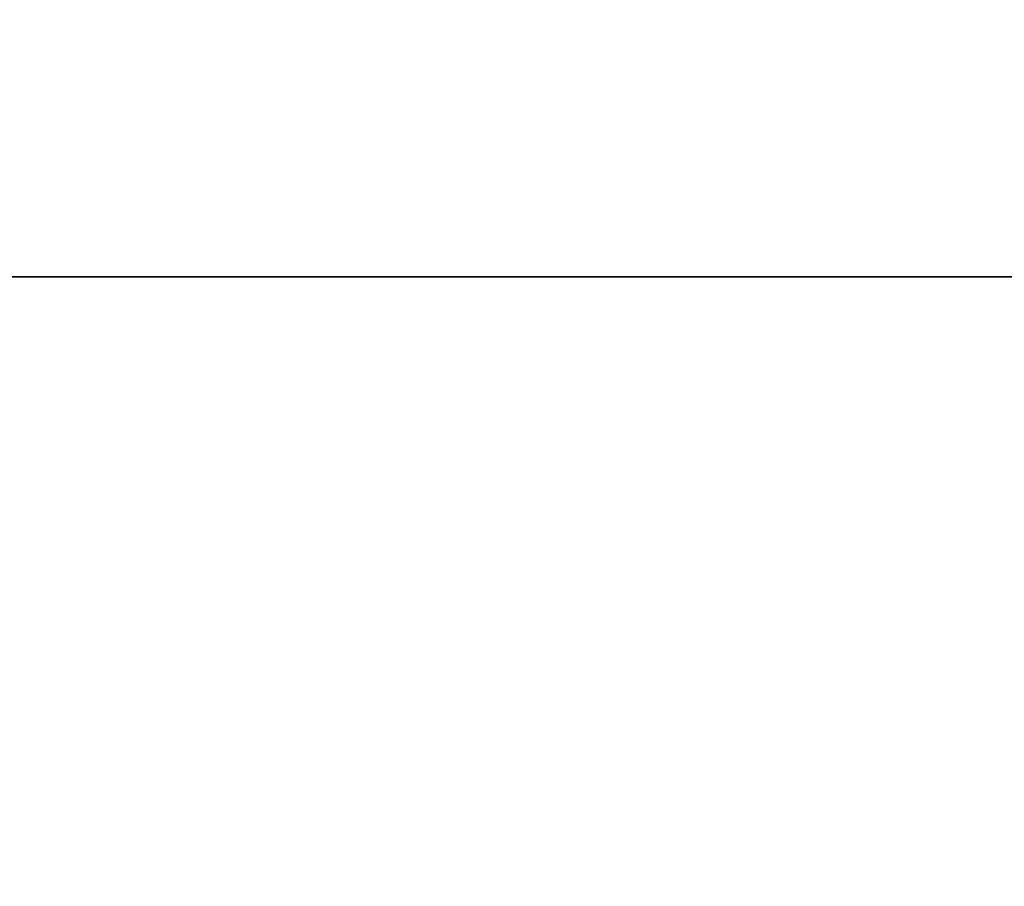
# Model space of a CAD drawing. Header units: millimetres. Extents: x -382 to 385, y -44 to 2191.
# Tile 289 of 339: x -7.01 to -4.67, y -1.45 to 0.61. Entities that reach past the tile are written whole.
import ezdxf

# ---------------------------------------------------------------- set-up
doc = ezdxf.new("R2010")
doc.units = ezdxf.units.MM
for name, color, linetype, true_color in [('ORTHO$6', 7, 'CONTINUOUS', 0xffffff), ('ORTHO$7', 7, 'CONTINUOUS', 0xffffff), ('ORTHO$8', 7, 'CONTINUOUS', 0xffffff)]:
    doc.layers.add(name, color=color, linetype=linetype, true_color=true_color)

msp = doc.modelspace()

# ---------------------------------------------------------------- linework, layer by layer
at = {"layer": 'ORTHO$6', "color": 7, "linetype": 'Continuous'}
for p, q in [((-359.0002, 0, 1330.5243), (360.9998, 0, 1330.5243)), ((360.9978, 0, 1330.0243), (-358.9982, 0, 1330.0243)), ((360.8998, 0, 1369.5243), (-358.9002, 0, 1369.5243)), ((-357.5002, 0, 228.0243), (359.4998, 0, 228.0243)), ((-354.5, 0), (356.5, 0)), ((-354, 0, 15.5), (356, 0, 15.5)), ((356, 0, 226.5), (-354, 0, 226.5)), ((140.9998, 0, 928.5243), (-159.0002, 0, 928.5243)), ((-159.0002, 0, 618.5243), (140.9998, 0, 618.5243)), ((127, 0, 1445.9732), (-145, 0, 1445.9732)), ((127, 0, 1470.9732), (-145, 0, 1470.9732)), ((120.5, 0, 1480.9732), (-138.5, 0, 1480.9732)), ((120.5, 0, 1376.9732), (-138.5, 0, 1376.9732)), ((24.6026, 0, 327), (-42.6026, 0, 327)), ((-4.0178, 0, 380.9), (-13.9822, 0, 380.9)), ((-4.2493, 0, 381), (-13.7892, 0, 381))]:
    msp.add_line(p, q, dxfattribs=at)
at = {"layer": 'ORTHO$6', "color": 252, "linetype": 'Continuous'}
for p, q in [((360.9998, 0, 1333.0243), (-359.0002, 0, 1333.0243)), ((-358.9002, 0, 1367.0243), (360.8998, 0, 1367.0243)), ((359.4998, 0, 230.5243), (-357.5002, 0, 230.5243)), ((-357.5002, 0, 1327.5243), (359.4998, 0, 1327.5243)), ((356.5, 0, 4), (-354.5, 0, 4)), ((356, 0, 18), (-354, 0, 18)), ((-354, 0, 224), (356, 0, 224)), ((350.9998, 0, 226.5243), (-349.0002, 0, 226.5243)), ((131, 0, 1449.9732), (-149, 0, 1449.9732)), ((131, 0, 1466.9732), (-149, 0, 1466.9732)), ((120.5, 0, 1441.9732), (-138.5, 0, 1441.9732)), ((120.5, 0, 1474.9732), (-138.5, 0, 1474.9732)), ((-42.0539, 0, 326.5087), (24.0539, 0, 326.5087)), ((-6.6348, 0, 366.9494), (-6.7128, 0, 366.8525)), ((-6.6348, 0, 361.076), (-6.7128, 0, 361.1729)), ((-6.0633, 0, 366.3779), (-6.1602, 0, 366.2999)), ((-6.0633, 0, 361.6475), (-6.1602, 0, 361.7255)), ((-5.5229, 0, 360.2129), (-5.523, 0, 360.2131)), ((-5.4857, 0, 368.0864), (-5.3551, 0, 368.2377)), ((-5.3551, 0, 359.7877), (-5.4857, 0, 359.939)), ((-5.251, 0, 364.4168), (-5.3746, 0, 364.4035)), ((-5.251, 0, 363.6086), (-5.3746, 0, 363.6219)), ((-5.2843, 0, 368.0507), (-5.3551, 0, 368.2377)), ((-5.3551, 0, 359.7877), (-5.2843, 0, 359.9747)), ((-5.2003, 0, 360.5357), (-5.2002, 0, 360.5356)), ((-4.962, 0, 367.7284), (-4.775, 0, 367.6576)), ((-4.775, 0, 360.3679), (-4.962, 0, 360.297)), ((-4.775, 0, 360.3679), (-4.9263, 0, 360.4984)), ((-4.9263, 0, 367.527), (-4.775, 0, 367.6576))]:
    msp.add_line(p, q, dxfattribs=at)
at = {"layer": 'ORTHO$6', "color": 7, "linetype": 'Continuous', "extrusion": (0, 1, 0)}
for centre, radius in [((9.0002, 773.5243), 150), ((9.0002, 364.0243), 50)]:
    msp.add_circle(centre, radius, dxfattribs=at)
at = {"layer": 'ORTHO$6', "color": 252, "linetype": 'Continuous', "extrusion": (0, -1, 0)}
msp.add_circle((-9, 364.0127), 3.1841, dxfattribs=at)
at = {"layer": 'ORTHO$6', "color": 252, "linetype": 'Continuous', "extrusion": (0, 1, 0)}
msp.add_circle((9, 364.0127), 3.0114, dxfattribs=at)
at = {"layer": 'ORTHO$6', "color": 7, "linetype": 'Continuous', "extrusion": (0, -1, 0)}
for radius, start, end in [(13.3, 190.83375, 346.96125), (8.5, 36.3412, 323.6588), (12, 270, 345.52125), (12, 14.47312, 90), (13.3, 13.03312, 90), (12.5, 48.07258, 87.72207), (12.5, 272.27793, 311.92742)]:
    msp.add_arc((-9, 364.0127), radius, start, end, dxfattribs=at)
at = {"layer": 'ORTHO$6', "color": 7, "linetype": 'Continuous', "extrusion": (0, 1, 0)}
for radius, start, end in [(13.2843, 10.85063, 166.94438), (12.434, 11.60437, 166.03312), (12.434, 193.96125, 270), (13.2843, 193.05, 270)]:
    msp.add_arc((9, 364.0127), radius, start, end, dxfattribs=at)
at = {"layer": 'ORTHO$6', "color": 252, "linetype": 'Continuous', "extrusion": (0, 1, 0)}
for radius, start, end in [(8.3, 216.3412, 143.6588), (3.6464, 231.1522, 263.8478), (3.6464, 96.1522, 128.8478), (5.38, 94.2164, 130.7836), (5.38, 229.2164, 265.7836), (3.6464, 186.1522, 218.8478), (3.6464, 141.1522, 173.8478), (5.38, 184.2164, 220.7836), (5.38, 139.2164, 175.7836)]:
    msp.add_arc((9, 364.0127), radius, start, end, dxfattribs=at)
at = {"layer": 'ORTHO$6', "color": 252, "linetype": 'Continuous', "extrusion": (0, -1, 0)}
for radius, start, end in [(5.0433, 49.4926, 85.508), (5.0433, 274.492, 310.508), (3.7708, 276.1522, 308.8478), (3.7708, 51.1522, 83.8478), (5.58, 274.2164, 310.7836), (5.58, 49.2164, 85.7836), (3.7708, 321.1522, 353.8478), (3.7708, 6.1522, 38.8478), (5.0433, 319.492, 355.508), (5.0433, 4.492, 40.5074), (5.58, 4.2164, 40.7836), (5.58, 319.2164, 355.7836)]:
    msp.add_arc((-9, 364.0127), radius, start, end, dxfattribs=at)
at = {"layer": 'ORTHO$6', "color": 252, "linetype": 'Continuous', "extrusion": (0, 1, 0)}
for centre, major_axis, ratio, start_param, end_param in [((-6.5892, 0, 367.006), (-0.1794, 0, -0.0884), 0.92523, 4.555878, 5.817917), ((-6.5892, 0, 361.0194), (-0.1794, 0, 0.0884), 0.92523, 0.465268, 1.727307), ((-6.5892, 0, 367.006), (-0.1413, 0, 0.1416), 0.36151, 3.555243, 4.673021), ((-6.5892, 0, 361.0194), (0.1413, 0, 0.1416), 0.36151, 4.751757, 5.869535), ((-6.0067, 0, 366.4235), (-0.0884, 0, -0.1794), 0.92523, 0.465268, 1.727307), ((-6.0067, 0, 361.6019), (-0.0884, 0, 0.1794), 0.92523, 4.555878, 5.817917), ((-6.0067, 0, 361.6019), (0.1416, 0, 0.1413), 0.36151, 3.555243, 4.673021), ((-6.0067, 0, 366.4235), (-0.1416, 0, 0.1413), 0.36151, 4.751757, 5.869535), ((-5.5942, 0, 360.0262), (0.1975, 0, 0.0316), 0.999529, 4.164021, 5.235324), ((-5.3551, 0, 359.7877), (-0.1412, 0, -0.1416), 0.999655, 1.645621, 2.719417), ((-5.3551, 0, 368.2377), (0.1412, 0, -0.1416), 0.999655, 0.422175, 1.495971), ((-5.1787, 0, 364.4246), (-0.1894, 0, 0.0643), 0.92523, 4.555878, 5.817917), ((-5.1787, 0, 363.6008), (-0.1894, 0, -0.0643), 0.92523, 0.465268, 1.727307), ((-5.1787, 0, 364.4246), (0.0002, 0, 0.2), 0.36151, 3.555243, 4.673021), ((-5.1787, 0, 363.6008), (-0.0002, 0, 0.2), 0.36151, 4.751757, 5.869535), ((-5.0135, 0, 360.6069), (0.0316, 0, 0.1975), 0.999529, 4.189454, 5.260757), ((-4.775, 0, 367.6576), (0.1416, 0, -0.1412), 0.999655, 1.645622, 2.719417), ((-4.775, 0, 360.3679), (-0.1416, 0, -0.1412), 0.999655, 0.422175, 1.495971)]:
    msp.add_ellipse(centre, major_axis=major_axis, ratio=ratio, start_param=start_param, end_param=end_param, dxfattribs=at)
at = {"layer": 'ORTHO$6', "color": 252, "linetype": 'Continuous', "extrusion": (7.64224e-17, -1, -2.46519e-32)}
msp.add_ellipse((-5.1958, 0, 367.8169), major_axis=(0.3183, 0, 0.3183), ratio=0.999657, start_param=5.135825, end_param=7.430546, dxfattribs=at)
at = {"layer": 'ORTHO$6', "color": 252, "linetype": 'Continuous', "extrusion": (0, -1, 0)}
msp.add_ellipse((-5.1958, 0, 367.8169), major_axis=(0.1769, 0, 0.1769), ratio=0.99911, start_param=5.135825, end_param=7.430546, dxfattribs=at)
at = {"layer": 'ORTHO$6', "color": 252, "linetype": 'Continuous'}
for points, knots in [([(-6.1602, 0, 361.7255), (-6.1746, 0, 361.715), (-6.1949, 0, 361.7041), (-6.2483, 0, 361.6796), (-6.2844, 0, 361.6661), (-6.375, 0, 361.636), (-6.4326, 0, 361.6207), (-6.5073, 0, 361.5991), (-6.5246, 0, 361.5943), (-6.5452, 0, 361.5845), (-6.5496, 0, 361.582), (-6.5568, 0, 361.5768), (-6.5598, 0, 361.5742), (-6.5649, 0, 361.5686), (-6.5671, 0, 361.5655), (-6.573, 0, 361.5561), (-6.5759, 0, 361.5493), (-6.5815, 0, 361.5349), (-6.584, 0, 361.5272), (-6.5923, 0, 361.5002), (-6.5976, 0, 361.481), (-6.6156, 0, 361.4164), (-6.6285, 0, 361.3716), (-6.6536, 0, 361.2968), (-6.6654, 0, 361.2653), (-6.6891, 0, 361.2119), (-6.7012, 0, 361.1889), (-6.7128, 0, 361.1729)], [0, 0, 0, 0, 0.099645, 0.099645, 0.234753, 0.234753, 0.421925, 0.421925, 0.476511, 0.476511, 0.491699, 0.491699, 0.503456, 0.503456, 0.514883, 0.514883, 0.537196, 0.537196, 0.562116, 0.562116, 0.623608, 0.623608, 0.771781, 0.771781, 0.88985, 0.88985, 1, 1, 1, 1]), ([(-6.7128, 0, 366.8525), (-6.7023, 0, 366.8381), (-6.6914, 0, 366.8178), (-6.6669, 0, 366.7644), (-6.6534, 0, 366.7283), (-6.6233, 0, 366.6377), (-6.608, 0, 366.5801), (-6.5864, 0, 366.5054), (-6.5816, 0, 366.4881), (-6.5718, 0, 366.4675), (-6.5693, 0, 366.4631), (-6.5641, 0, 366.4559), (-6.5615, 0, 366.4529), (-6.5559, 0, 366.4478), (-6.5528, 0, 366.4456), (-6.5434, 0, 366.4397), (-6.5366, 0, 366.4368), (-6.5222, 0, 366.4312), (-6.5145, 0, 366.4287), (-6.4875, 0, 366.4204), (-6.4683, 0, 366.4152), (-6.4037, 0, 366.3971), (-6.3589, 0, 366.3842), (-6.2841, 0, 366.3591), (-6.2526, 0, 366.3473), (-6.1992, 0, 366.3236), (-6.1762, 0, 366.3115), (-6.1602, 0, 366.2999)], [0, 0, 0, 0, 0.099645, 0.099645, 0.234753, 0.234753, 0.421925, 0.421925, 0.476511, 0.476511, 0.491699, 0.491699, 0.503456, 0.503456, 0.514883, 0.514883, 0.537196, 0.537196, 0.562116, 0.562116, 0.623608, 0.623608, 0.771781, 0.771781, 0.88985, 0.88985, 1, 1, 1, 1]), ([(-6.4804, 0, 361.1696), (-6.4819, 0, 361.1874), (-6.4853, 0, 361.2119), (-6.4948, 0, 361.2676), (-6.5012, 0, 361.2999), (-6.5174, 0, 361.3748), (-6.5279, 0, 361.419), (-6.5432, 0, 361.4823), (-6.5477, 0, 361.5006), (-6.5528, 0, 361.5261), (-6.5542, 0, 361.5331), (-6.5556, 0, 361.5457), (-6.5562, 0, 361.5514), (-6.5548, 0, 361.5584), (-6.5543, 0, 361.5599), (-6.5533, 0, 361.562), (-6.5529, 0, 361.5626), (-6.5517, 0, 361.5641), (-6.5508, 0, 361.5649), (-6.549, 0, 361.5662), (-6.5481, 0, 361.5666), (-6.5439, 0, 361.5681), (-6.5404, 0, 361.5684), (-6.5214, 0, 361.5682), (-6.5061, 0, 361.5642), (-6.4336, 0, 361.5479), (-6.3776, 0, 361.5335), (-6.2873, 0, 361.5139), (-6.2505, 0, 361.5066), (-6.2095, 0, 361.4999), (-6.2008, 0, 361.4985), (-6.1791, 0, 361.4954), (-6.1669, 0, 361.494), (-6.1568, 0, 361.4931)], [0, 0, 0, 0, 0.11786, 0.11786, 0.241339, 0.241339, 0.391155, 0.391155, 0.450347, 0.450347, 0.472593, 0.472593, 0.489743, 0.489743, 0.494578, 0.494578, 0.496667, 0.496667, 0.500384, 0.500384, 0.503418, 0.503418, 0.513979, 0.513979, 0.562754, 0.562754, 0.75109, 0.75109, 0.893154, 0.893154, 0.933564, 0.933564, 1, 1, 1, 1]), ([(-6.1568, 0, 366.5323), (-6.1747, 0, 366.5308), (-6.1992, 0, 366.5274), (-6.2549, 0, 366.5179), (-6.2872, 0, 366.5115), (-6.3621, 0, 366.4953), (-6.4063, 0, 366.4848), (-6.4696, 0, 366.4695), (-6.4879, 0, 366.4651), (-6.5134, 0, 366.4599), (-6.5204, 0, 366.4585), (-6.533, 0, 366.4571), (-6.5387, 0, 366.4566), (-6.5457, 0, 366.4579), (-6.5472, 0, 366.4584), (-6.5493, 0, 366.4594), (-6.5499, 0, 366.4598), (-6.5514, 0, 366.461), (-6.5522, 0, 366.4619), (-6.5535, 0, 366.4637), (-6.5539, 0, 366.4647), (-6.5554, 0, 366.4688), (-6.5557, 0, 366.4723), (-6.5555, 0, 366.4914), (-6.5515, 0, 366.5066), (-6.5352, 0, 366.5791), (-6.5208, 0, 366.6351), (-6.5012, 0, 366.7254), (-6.4939, 0, 366.7622), (-6.4872, 0, 366.8032), (-6.4858, 0, 366.8119), (-6.4827, 0, 366.8336), (-6.4813, 0, 366.8458), (-6.4804, 0, 366.8559)], [0, 0, 0, 0, 0.11786, 0.11786, 0.241339, 0.241339, 0.391155, 0.391155, 0.450347, 0.450347, 0.472593, 0.472593, 0.489743, 0.489743, 0.494578, 0.494578, 0.496667, 0.496667, 0.500384, 0.500384, 0.503418, 0.503418, 0.513979, 0.513979, 0.562754, 0.562754, 0.75109, 0.75109, 0.893154, 0.893154, 0.933564, 0.933564, 1, 1, 1, 1]), ([(-5.4857, 0, 368.0864), (-5.49, 0, 368.0821), (-5.4943, 0, 368.0778), (-5.5204, 0, 368.0516), (-5.5423, 0, 368.0296), (-5.6175, 0, 367.9542), (-5.6708, 0, 367.9007), (-5.7241, 0, 367.8473)], [0, 0, 0, 0, 0.053707, 0.053707, 0.329128, 0.329128, 1, 1, 1, 1]), ([(-5.7241, 0, 360.1782), (-5.7116, 0, 360.1078), (-5.6369, 0, 360.0906), (-5.5574, 0, 360.0109), (-5.5216, 0, 359.975), (-5.4857, 0, 359.939)], [0, 0, 0, 0, 0.548862, 0.548862, 1, 1, 1, 1]), ([(-5.3746, 0, 364.4035), (-5.3775, 0, 364.3858), (-5.3841, 0, 364.3638), (-5.4045, 0, 364.3087), (-5.4205, 0, 364.2736), (-5.4633, 0, 364.1883), (-5.4932, 0, 364.1367), (-5.5307, 0, 364.0686), (-5.5396, 0, 364.053), (-5.5472, 0, 364.0315), (-5.5486, 0, 364.0266), (-5.55, 0, 364.0179), (-5.5502, 0, 364.014), (-5.5499, 0, 364.0063), (-5.5493, 0, 364.0026), (-5.5467, 0, 363.9918), (-5.5441, 0, 363.9849), (-5.5378, 0, 363.9708), (-5.5341, 0, 363.9635), (-5.5209, 0, 363.9386), (-5.511, 0, 363.9213), (-5.4781, 0, 363.8629), (-5.4556, 0, 363.8221), (-5.4204, 0, 363.7515), (-5.4065, 0, 363.7208), (-5.3855, 0, 363.6663), (-5.3778, 0, 363.6414), (-5.3746, 0, 363.6219)], [0, 0, 0, 0, 0.099645, 0.099645, 0.234753, 0.234753, 0.421925, 0.421925, 0.476511, 0.476511, 0.491699, 0.491699, 0.503456, 0.503456, 0.514883, 0.514883, 0.537196, 0.537196, 0.562116, 0.562116, 0.623608, 0.623608, 0.771781, 0.771781, 0.88985, 0.88985, 1, 1, 1, 1]), ([(-5.208, 0, 363.7839), (-5.2217, 0, 363.7955), (-5.2414, 0, 363.8104), (-5.2875, 0, 363.843), (-5.3148, 0, 363.8614), (-5.3793, 0, 363.9029), (-5.418, 0, 363.9267), (-5.4735, 0, 363.9607), (-5.4896, 0, 363.9704), (-5.5113, 0, 363.9848), (-5.5172, 0, 363.9889), (-5.5272, 0, 363.9967), (-5.5315, 0, 364.0004), (-5.5355, 0, 364.0063), (-5.5363, 0, 364.0077), (-5.537, 0, 364.0099), (-5.5371, 0, 364.0106), (-5.5374, 0, 364.0124), (-5.5373, 0, 364.0137), (-5.5369, 0, 364.0159), (-5.5366, 0, 364.0168), (-5.5347, 0, 364.0209), (-5.5324, 0, 364.0235), (-5.5188, 0, 364.0369), (-5.5052, 0, 364.0448), (-5.4424, 0, 364.0846), (-5.3926, 0, 364.114), (-5.3149, 0, 364.1639), (-5.2837, 0, 364.1849), (-5.25, 0, 364.209), (-5.2429, 0, 364.2142), (-5.2253, 0, 364.2274), (-5.2157, 0, 364.235), (-5.208, 0, 364.2415)], [0, 0, 0, 0, 0.11786, 0.11786, 0.241339, 0.241339, 0.391155, 0.391155, 0.450347, 0.450347, 0.472593, 0.472593, 0.489743, 0.489743, 0.494578, 0.494578, 0.496667, 0.496667, 0.500384, 0.500384, 0.503418, 0.503418, 0.513979, 0.513979, 0.562754, 0.562754, 0.75109, 0.75109, 0.893154, 0.893154, 0.933564, 0.933564, 1, 1, 1, 1]), ([(-5.2843, 0, 359.9747), (-5.2862, 0, 359.9765), (-5.288, 0, 359.9784), (-5.3023, 0, 359.9926), (-5.3146, 0, 360.005), (-5.3765, 0, 360.0667), (-5.4259, 0, 360.1161), (-5.4913, 0, 360.1814), (-5.5031, 0, 360.1812), (-5.5229, 0, 360.2129)], [0, 0, 0, 0, 0.023492, 0.023492, 0.179027, 0.179027, 0.801167, 0.801167, 1, 1, 1, 1]), ([(-5.5229, 0, 367.8124), (-5.5199, 0, 367.8155), (-5.5168, 0, 367.8186), (-5.5013, 0, 367.8341), (-5.4889, 0, 367.8464), (-5.4271, 0, 367.9082), (-5.3776, 0, 367.9576), (-5.3249, 0, 368.0102), (-5.3216, 0, 368.0135), (-5.307, 0, 368.0281), (-5.2956, 0, 368.0394), (-5.2843, 0, 368.0507)], [0, 0, 0, 0, 0.038876, 0.038876, 0.194378, 0.194378, 0.81639, 0.81639, 0.857455, 0.857455, 1, 1, 1, 1]), ([(-5.3551, 0, 359.7877), (-5.3173, 0, 359.7733), (-5.2771, 0, 359.764), (-5.1866, 0, 359.7558), (-5.135, 0, 359.7597), (-5.0373, 0, 359.7843), (-4.9899, 0, 359.8051), (-4.9059, 0, 359.8606), (-4.868, 0, 359.8959), (-4.8071, 0, 359.9761), (-4.7831, 0, 360.022), (-4.7521, 0, 360.1179), (-4.7447, 0, 360.1692), (-4.7472, 0, 360.2699), (-4.7571, 0, 360.3207), (-4.775, 0, 360.3679)], [0, 0, 0, 0, 0.117658, 0.117658, 0.264687, 0.264687, 0.411699, 0.411699, 0.558726, 0.558726, 0.705794, 0.705794, 0.852898, 0.852898, 1, 1, 1, 1]), ([(-4.962, 0, 360.297), (-4.9521, 0, 360.2708), (-4.9465, 0, 360.2426), (-4.9451, 0, 360.1866), (-4.9492, 0, 360.1581), (-4.9664, 0, 360.1048), (-4.9798, 0, 360.0793), (-5.0136, 0, 360.0348), (-5.0346, 0, 360.0151), (-5.0813, 0, 359.9843), (-5.1077, 0, 359.9727), (-5.162, 0, 359.9591), (-5.1906, 0, 359.9569), (-5.2409, 0, 359.9615), (-5.2633, 0, 359.9667), (-5.2843, 0, 359.9747)], [0, 0, 0, 0, 0.147141, 0.147141, 0.294248, 0.294248, 0.441289, 0.441289, 0.588279, 0.588279, 0.735269, 0.735269, 0.882308, 0.882308, 1, 1, 1, 1]), ([(-4.962, 0, 367.7284), (-4.9638, 0, 367.7265), (-4.9657, 0, 367.7247), (-4.9799, 0, 367.7104), (-4.9923, 0, 367.6981), (-5.054, 0, 367.6362), (-5.1034, 0, 367.5867), (-5.1558, 0, 367.5342), (-5.1588, 0, 367.5312), (-5.1747, 0, 367.5154), (-5.1875, 0, 367.5026), (-5.2003, 0, 367.4898)], [0, 0, 0, 0, 0.023487, 0.023487, 0.17899, 0.17899, 0.801001, 0.801001, 0.838806, 0.838806, 1, 1, 1, 1]), ([(-5.2002, 0, 360.5356), (-5.132, 0, 360.4931), (-5.1324, 0, 360.4677), (-5.053, 0, 360.3882), (-5.0075, 0, 360.3426), (-4.962, 0, 360.297)], [0, 0, 0, 0, 0.426849, 0.426849, 1, 1, 1, 1]), ([(-4.9263, 0, 360.4984), (-4.9306, 0, 360.5027), (-4.9349, 0, 360.507), (-4.9611, 0, 360.5331), (-4.9831, 0, 360.555), (-5.0585, 0, 360.6302), (-5.0795, 0, 360.7215), (-5.1655, 0, 360.7368)], [0, 0, 0, 0, 0.053707, 0.053707, 0.329128, 0.329128, 1, 1, 1, 1]), ([(-5.1654, 0, 367.2886), (-5.16, 0, 367.294), (-5.1545, 0, 367.2995), (-5.1271, 0, 367.3268), (-5.1051, 0, 367.3487), (-5.0309, 0, 367.4227), (-4.9786, 0, 367.4748), (-4.9263, 0, 367.527)], [0, 0, 0, 0, 0.068772, 0.068772, 0.343865, 0.343865, 1, 1, 1, 1])]:
    msp.add_open_spline(points, degree=3, knots=knots, dxfattribs=at)
at = {"layer": 'ORTHO$6', "color": 7, "linetype": 'Continuous'}
for points, knots in [([(-6.6348, 0, 361.076), (-6.5702, 0, 361.0126), (-6.5068, 0, 360.9513), (-6.3061, 0, 360.7573), (-6.1779, 0, 360.6332), (-5.9692, 0, 360.425), (-5.8858, 0, 360.3382), (-5.7644, 0, 360.2171), (-5.7253, 0, 360.1857), (-5.7241, 0, 360.1783)], [0, 0, 0, 0, 0.123533, 0.123533, 0.410478, 0.410478, 0.697581, 0.697581, 1, 1, 1, 1]), ([(-5.7241, 0, 367.8472), (-5.7241, 0, 367.8468), (-5.7243, 0, 367.8463), (-5.7294, 0, 367.8364), (-5.7676, 0, 367.8051), (-5.8856, 0, 367.6874), (-5.969, 0, 367.6006), (-6.1777, 0, 367.3925), (-6.3058, 0, 367.2683), (-6.5066, 0, 367.0743), (-6.5701, 0, 367.0129), (-6.6348, 0, 366.9494)], [0, 0, 0, 0, 0.01678, 0.01678, 0.30264, 0.30264, 0.589578, 0.589578, 0.876342, 0.876342, 1, 1, 1, 1]), ([(-6.4804, 0, 366.8559), (-6.4128, 0, 366.9234), (-6.3469, 0, 366.9887), (-6.1377, 0, 367.1957), (-6.0042, 0, 367.3277), (-5.7834, 0, 367.5496), (-5.6929, 0, 367.6426), (-5.5645, 0, 367.7715), (-5.529, 0, 367.8029), (-5.523, 0, 367.8123), (-5.523, 0, 367.8124), (-5.523, 0, 367.8124)], [0, 0, 0, 0, 0.123244, 0.123244, 0.410267, 0.410267, 0.696898, 0.696898, 0.999976, 0.999976, 1, 1, 1, 1]), ([(-5.523, 0, 360.213), (-5.523, 0, 360.213), (-5.523, 0, 360.2131), (-5.5233, 0, 360.2136), (-5.5237, 0, 360.2141), (-5.5328, 0, 360.2259), (-5.5681, 0, 360.2575), (-5.693, 0, 360.383), (-5.7836, 0, 360.476), (-6.0045, 0, 360.6979), (-6.138, 0, 360.83), (-6.3471, 0, 361.0369), (-6.4129, 0, 361.1021), (-6.4804, 0, 361.1696)], [0, 0, 0, 0, 0.000024, 0.000024, 0.016202, 0.016202, 0.302999, 0.302999, 0.589748, 0.589748, 0.876901, 0.876901, 1, 1, 1, 1]), ([(-6.1568, 0, 361.4931), (-6.0893, 0, 361.4255), (-6.024, 0, 361.3596), (-5.817, 0, 361.1504), (-5.685, 0, 361.0169), (-5.5163, 0, 360.8491), (-5.4638, 0, 360.7972), (-5.3333, 0, 360.6689), (-5.2716, 0, 360.6073), (-5.2172, 0, 360.5511), (-5.2056, 0, 360.539), (-5.2004, 0, 360.5357), (-5.2003, 0, 360.5357), (-5.2003, 0, 360.5357)], [0, 0, 0, 0, 0.123536, 0.123536, 0.411239, 0.411239, 0.559048, 0.559048, 0.833838, 0.833838, 0.999976, 0.999976, 1, 1, 1, 1]), ([(-5.2003, 0, 367.4897), (-5.2009, 0, 367.4894), (-5.2014, 0, 367.489), (-5.2132, 0, 367.4799), (-5.2448, 0, 367.4446), (-5.3703, 0, 367.3197), (-5.4633, 0, 367.2291), (-5.6852, 0, 367.0082), (-5.8173, 0, 366.8747), (-6.0242, 0, 366.6656), (-6.0894, 0, 366.5998), (-6.1568, 0, 366.5323)], [0, 0, 0, 0, 0.016267, 0.016267, 0.303046, 0.303046, 0.589775, 0.589775, 0.876909, 0.876909, 1, 1, 1, 1]), ([(-5.1656, 0, 360.7368), (-5.1696, 0, 360.7375), (-5.1807, 0, 360.7495), (-5.2325, 0, 360.805), (-5.2906, 0, 360.8634), (-5.413, 0, 360.9834), (-5.4622, 0, 361.0319), (-5.6202, 0, 361.1904), (-5.7444, 0, 361.3185), (-5.9384, 0, 361.5193), (-5.9998, 0, 361.5828), (-6.0633, 0, 361.6475)], [0, 0, 0, 0, 0.164725, 0.164725, 0.440491, 0.440491, 0.588243, 0.588243, 0.87594, 0.87594, 1, 1, 1, 1]), ([(-6.0633, 0, 366.3779), (-5.9999, 0, 366.4425), (-5.9386, 0, 366.5059), (-5.7446, 0, 366.7066), (-5.6205, 0, 366.8348), (-5.4123, 0, 367.0435), (-5.3255, 0, 367.1269), (-5.2042, 0, 367.2485), (-5.1728, 0, 367.2877), (-5.1655, 0, 367.2886)], [0, 0, 0, 0, 0.123392, 0.123392, 0.41001, 0.41001, 0.696785, 0.696785, 1, 1, 1, 1]), ([(-5.5229, 0, 367.8124), (-5.4736, 0, 367.8218), (-5.3779, 0, 367.8402), (-5.2628, 0, 367.7721), (-5.1783, 0, 367.6547), (-5.1914, 0, 367.5564), (-5.2003, 0, 367.4898)], [0, 0, 0, 0, 0.258517, 0.501372, 0.661597, 1, 1, 1, 1]), ([(-5.251, 0, 363.6086), (-5.1605, 0, 363.6095), (-5.0723, 0, 363.6109), (-4.7932, 0, 363.6157), (-4.6148, 0, 363.6185), (-4.32, 0, 363.6189), (-4.1996, 0, 363.6165), (-4.0282, 0, 363.6167), (-3.9784, 0, 363.6221), (-3.9722, 0, 363.6178)], [0, 0, 0, 0, 0.123533, 0.123533, 0.410478, 0.410478, 0.697581, 0.697581, 1, 1, 1, 1]), ([(-3.9722, 0, 364.4076), (-3.9756, 0, 364.4052), (-3.9919, 0, 364.4059), (-4.0678, 0, 364.4086), (-4.1502, 0, 364.4087), (-4.3216, 0, 364.4071), (-4.3907, 0, 364.4066), (-4.6145, 0, 364.4069), (-4.7928, 0, 364.4097), (-5.072, 0, 364.4145), (-5.1603, 0, 364.4159), (-5.251, 0, 364.4168)], [0, 0, 0, 0, 0.164725, 0.164725, 0.440491, 0.440491, 0.588243, 0.588243, 0.87594, 0.87594, 1, 1, 1, 1]), ([(-5.208, 0, 364.2415), (-5.1124, 0, 364.2414), (-5.0196, 0, 364.241), (-4.7254, 0, 364.2395), (-4.5376, 0, 364.2385), (-4.2997, 0, 364.239), (-4.2258, 0, 364.2395), (-4.0428, 0, 364.241), (-3.9556, 0, 364.2412), (-3.8774, 0, 364.2398), (-3.8607, 0, 364.2395), (-3.8546, 0, 364.2408), (-3.8546, 0, 364.2408), (-3.8546, 0, 364.2408)], [0, 0, 0, 0, 0.123536, 0.123536, 0.411239, 0.411239, 0.559048, 0.559048, 0.833838, 0.833838, 0.999976, 0.999976, 1, 1, 1, 1]), ([(-3.8546, 0, 363.7846), (-3.8546, 0, 363.7846), (-3.8546, 0, 363.7846), (-3.8552, 0, 363.7847), (-3.8559, 0, 363.7848), (-3.8706, 0, 363.7867), (-3.9179, 0, 363.7841), (-4.095, 0, 363.7845), (-4.2249, 0, 363.7862), (-4.5379, 0, 363.7869), (-4.7258, 0, 363.7859), (-5.0199, 0, 363.7844), (-5.1126, 0, 363.784), (-5.208, 0, 363.7839)], [0, 0, 0, 0, 0.000024, 0.000024, 0.016202, 0.016202, 0.302999, 0.302999, 0.589748, 0.589748, 0.876901, 0.876901, 1, 1, 1, 1])]:
    msp.add_open_spline(points, degree=3, knots=knots, dxfattribs=at)
for points in [[(-5.7241, 0, 367.8472), (-5.6698, 0, 367.8008), (-5.5896, 0, 367.787), (-5.5229, 0, 367.8124)], [(-5.1655, 0, 367.2886), (-5.2118, 0, 367.3429), (-5.2257, 0, 367.423), (-5.2003, 0, 367.4897)]]:
    msp.add_open_spline(points, degree=3, dxfattribs=at)
at = {"layer": 'ORTHO$6', "color": 252, "linetype": 'Continuous'}
for points in [[(-5.7241, 0, 360.1783), (-5.7241, 0, 360.1782), (-5.7241, 0, 360.1782), (-5.7241, 0, 360.1782)], [(-5.1655, 0, 360.7368), (-5.1655, 0, 360.7368), (-5.1655, 0, 360.7368), (-5.1656, 0, 360.7368)]]:
    msp.add_open_spline(points, degree=3, dxfattribs=at)
msp.add_rational_spline([(-5.2003, 0, 360.5357), (-5.1743, 0, 360.4673), (-5.1735, 0, 360.3854), (-5.2121, 0, 360.3151), (-5.3024, 0, 360.2248), (-5.3727, 0, 360.1862), (-5.4546, 0, 360.187), (-5.523, 0, 360.2131)], [1.00256489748, 0.991337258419, 0.986294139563, 1.01661171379, 1.01661171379, 0.986294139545, 0.991337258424, 1.00256489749], degree=4, knots=[0, 0, 0, 0, 0, 0.5, 0.5, 0.5, 1, 1, 1, 1, 1], dxfattribs=at)
at = {"layer": 'ORTHO$7', "color": 7, "linetype": 'Continuous'}
for p, q in [((360.8998, 0, 14.0243), (-358.9002, 0, 14.0243)), ((-358.9002, 0, 1369.0243), (360.8998, 0, 1369.0243)), ((-358.9002, 0, 1187.0243), (360.8998, 0, 1187.0243)), ((356.5, 0), (-354.5, 0)), ((219.6998, 0, 1369.0129), (-217.7002, 0, 1369.0129)), ((219.6998, 0, 1189.0243), (-217.7002, 0, 1189.0243)), ((197.5701, 0, 1366.9828), (-195.5704, 0, 1366.9828)), ((-195.3938, 0, 1188.0243), (197.3934, 0, 1188.0243)), ((194.4779, 0, 1188.6298), (-192.4783, 0, 1188.6298)), ((179.281, 0, 1229.4844), (-178.7607, 0, 1229.4844)), ((127, 0, 1445.9732), (-49.3467, 0, 1445.9732)), ((127, 0, 1470.9732), (-49.3467, 0, 1470.9732)), ((120.5, 0, 1480.9732), (-49.344, 0, 1480.9732)), ((120.5, 0, 1376.9732), (-49.344, 0, 1376.9732)), ((-40.0002, 0, 1369.5243), (360.8998, 0, 1369.5243))]:
    msp.add_line(p, q, dxfattribs=at)
at = {"layer": 'ORTHO$7', "color": 252, "linetype": 'Continuous'}
for p, q in [((-358.9002, 0, 16.5243), (360.8998, 0, 16.5243)), ((360.8998, 0, 1184.5243), (-358.9002, 0, 1184.5243)), ((-354.5, 0, 4), (356.5, 0, 4)), ((-217.7002, 0, 1191.0468), (219.6998, 0, 1191.0468)), ((-195.2002, 0, 1366.167), (197.1998, 0, 1366.167)), ((180.7578, 0, 1229.0957), (-178.7582, 0, 1229.0957)), ((120.5, 0, 1441.9732), (-49.344, 0, 1441.9732)), ((120.5, 0, 1474.9732), (-49.344, 0, 1474.9732)), ((131, 0, 1449.9732), (-49.3372, 0, 1449.9732)), ((131, 0, 1466.9732), (-49.3372, 0, 1466.9732)), ((48.9802, 0, 1230.6276), (-46.9806, 0, 1230.6276))]:
    msp.add_line(p, q, dxfattribs=at)
for points, knots in [([(0.9998, 0, 1232.3232), (-1.4736, 0, 1232.3405), (-8.8011, 0, 1232.3918), (-21.6087, 0, 1233.0034), (-35.8557, 0, 1234.3516), (-48.1626, 0, 1236.0973), (-57.5099, 0, 1237.7535), (-66.1214, 0, 1239.5333), (-75.1365, 0, 1241.6872), (-84.3593, 0, 1244.2555), (-92.542, 0, 1246.8665), (-100.0733, 0, 1249.5385), (-108.4266, 0, 1252.8279), (-118.7519, 0, 1257.4829), (-129.8538, 0, 1263.4661), (-141.3814, 0, 1271.1279), (-151.0956, 0, 1279.56), (-157.1258, 0, 1287.2754), (-159.9903, 0, 1292.5561), (-161.2273, 0, 1295.5762), (-161.9972, 0, 1298.144), (-162.4466, 0, 1300.234), (-162.7314, 0, 1302.3254), (-162.7668, 0, 1303.7091), (-162.7845, 0, 1304.4009)], [0, 0, 0, 0, 0.03763, 0.111477, 0.194997, 0.255312, 0.300665, 0.339566, 0.389305, 0.441987, 0.485691, 0.520609, 0.564364, 0.623444, 0.695001, 0.75977, 0.840786, 0.900949, 0.923722, 0.946498, 0.959873, 0.973248, 0.986625, 1, 1, 1, 1]), ([(0.9998, 0, 1248.1709), (-0.3385, 0, 1248.162), (-3.0139, 0, 1248.1443), (-8.856, 0, 1247.937), (-16.5152, 0, 1247.3817), (-27.227, 0, 1246.0061), (-37.9097, 0, 1243.9076), (-46.5275, 0, 1241.5804), (-51.9571, 0, 1239.8825), (-54.2633, 0, 1239.0884), (-55.4164, 0, 1238.6914)], [0, 0, 0, 0, 0.069749, 0.139427, 0.304645, 0.469848, 0.702477, 0.872377, 0.936188, 1, 1, 1, 1]), ([(-54.7032, 0, 1238.5589), (-54.0024, 0, 1238.7991), (-50.7653, 0, 1239.9084), (-44.1048, 0, 1241.9287), (-35.6654, 0, 1243.9894), (-27.3443, 0, 1245.5512), (-20.7281, 0, 1246.4996), (-14.7853, 0, 1247.1306), (-9.5329, 0, 1247.5247), (-4.2693, 0, 1247.7718), (-0.7569, 0, 1247.8023), (0.9998, 0, 1247.8175)], [0, 0, 0, 0, 0.039275, 0.1814, 0.368619, 0.498839, 0.629063, 0.721792, 0.81454, 0.907239, 1, 1, 1, 1]), ([(0.9998, 0, 1248.5778), (-0.2984, 0, 1248.5695), (-2.8949, 0, 1248.5528), (-8.5881, 0, 1248.3573), (-16.0699, 0, 1247.8303), (-26.5989, 0, 1246.5152), (-37.1606, 0, 1244.4916), (-45.736, 0, 1242.2263), (-51.173, 0, 1240.5604), (-53.4949, 0, 1239.7758), (-54.6558, 0, 1239.3835)], [0, 0, 0, 0, 0.068624, 0.137251, 0.301123, 0.464992, 0.698359, 0.869928, 0.934964, 1, 1, 1, 1]), ([(-52.4557, 0, 1238.9855), (-51.9741, 0, 1239.1456), (-50.6446, 0, 1239.5806), (-48.3741, 0, 1240.2909), (-45.5465, 0, 1241.1222), (-42.4253, 0, 1241.9763), (-38.9692, 0, 1242.8463), (-35.1131, 0, 1243.7254), (-30.7693, 0, 1244.6027), (-25.845, 0, 1245.4559), (-20.2537, 0, 1246.2469), (-13.9126, 0, 1246.9194), (-6.7459, 0, 1247.3982), (-1.6796, 0, 1247.5149), (0.9998, 0, 1247.5149)], [0, 0, 0, 0, 0.028071, 0.077363, 0.131546, 0.190998, 0.256194, 0.328434, 0.409413, 0.500822, 0.604192, 0.720851, 0.852341, 1, 1, 1, 1]), ([(0.9998, 0, 1246.2242), (-1.9976, 0, 1246.1791), (-7.9923, 0, 1246.0887), (-17.3889, 0, 1245.3238), (-27.1539, 0, 1244.0072), (-35.5006, 0, 1242.3503), (-42.0332, 0, 1240.7348), (-46.8124, 0, 1239.4086), (-49.9593, 0, 1238.4017), (-51.5327, 0, 1237.8982)], [0, 0, 0, 0, 0.168123, 0.336237, 0.528641, 0.721047, 0.814032, 0.907017, 1, 1, 1, 1]), ([(0.9998, 0, 1246.673), (-1.9167, 0, 1246.6303), (-7.7498, 0, 1246.5449), (-16.9272, 0, 1245.8196), (-26.4983, 0, 1244.5646), (-34.7214, 0, 1242.9741), (-41.1771, 0, 1241.417), (-45.9225, 0, 1240.1315), (-49.0483, 0, 1239.1541), (-50.6113, 0, 1238.6653)], [0, 0, 0, 0, 0.166628, 0.333253, 0.525811, 0.718364, 0.812243, 0.906122, 1, 1, 1, 1]), ([(-50.3742, 0, 1237.7), (-48.9131, 0, 1238.1586), (-45.991, 0, 1239.0756), (-40.1583, 0, 1240.6772), (-32.8461, 0, 1242.3775), (-24.8992, 0, 1243.7712), (-17.7875, 0, 1244.6918), (-11.5411, 0, 1245.2618), (-5.2755, 0, 1245.6194), (-1.0925, 0, 1245.6635), (0.9998, 0, 1245.6855)], [0, 0, 0, 0, 0.088179, 0.176359, 0.348079, 0.519807, 0.639848, 0.759915, 0.879907, 1, 1, 1, 1]), ([(-47.6949, 0, 1238.1839), (-47.5683, 0, 1238.2225), (-45.8857, 0, 1238.7336), (-42.4539, 0, 1239.7144), (-37.1614, 0, 1241.0462), (-31.2038, 0, 1242.3245), (-24.4719, 0, 1243.4981), (-16.8278, 0, 1244.4933), (-8.2375, 0, 1245.1923), (-2.1709, 0, 1245.3612), (0.9998, 0, 1245.3612)], [0, 0, 0, 0, 0.008054, 0.106998, 0.217096, 0.339838, 0.477227, 0.632054, 0.807659, 1, 1, 1, 1]), ([(0.9998, 0, 1244.1014), (-1.2149, 0, 1244.0762), (-5.6441, 0, 1244.0258), (-12.5878, 0, 1243.6003), (-19.8163, 0, 1242.8692), (-28.4914, 0, 1241.5863), (-36.0217, 0, 1240.0276), (-42.419, 0, 1238.3921), (-45.1902, 0, 1237.5823), (-46.5758, 0, 1237.1774)], [0, 0, 0, 0, 0.13756, 0.275116, 0.432028, 0.588934, 0.820168, 0.910087, 1, 1, 1, 1]), ([(-45.7437, 0, 1237.0491), (-43.9608, 0, 1237.5562), (-38.9679, 0, 1238.9764), (-31.7268, 0, 1240.5861), (-24.062, 0, 1241.9098), (-17.624, 0, 1242.7524), (-11.3215, 0, 1243.329), (-5.1654, 0, 1243.6802), (-1.0553, 0, 1243.7237), (0.9998, 0, 1243.7454)], [0, 0, 0, 0, 0.117555, 0.329191, 0.469624, 0.610065, 0.740042, 0.870017, 1, 1, 1, 1]), ([(0.9998, 0, 1244.5073), (-1.1547, 0, 1244.4835), (-5.4637, 0, 1244.4359), (-12.2417, 0, 1244.0327), (-19.3203, 0, 1243.3365), (-27.8713, 0, 1242.1043), (-35.2943, 0, 1240.6039), (-41.6002, 0, 1239.0284), (-44.3132, 0, 1238.2542), (-45.6697, 0, 1237.8671)], [0, 0, 0, 0, 0.136509, 0.273017, 0.430142, 0.587265, 0.820749, 0.910374, 1, 1, 1, 1]), ([(-43.0735, 0, 1237.4817), (-42.4041, 0, 1237.6678), (-40.7677, 0, 1238.1112), (-38.0309, 0, 1238.8067), (-34.7494, 0, 1239.5703), (-31.0992, 0, 1240.336), (-27.0772, 0, 1241.0795), (-22.6131, 0, 1241.7845), (-17.6038, 0, 1242.4289), (-11.9719, 0, 1242.9699), (-5.6948, 0, 1243.3462), (-1.2994, 0, 1243.4366), (0.9998, 0, 1243.4366)], [0, 0, 0, 0, 0.046794, 0.114188, 0.190136, 0.273588, 0.365172, 0.465286, 0.577519, 0.704702, 0.845519, 1, 1, 1, 1]), ([(0.9998, 0, 1242.0422), (-0.9512, 0, 1242.0222), (-4.8533, 0, 1241.9823), (-13.2831, 0, 1241.5194), (-23.1093, 0, 1240.4232), (-32.1335, 0, 1238.7267), (-37.8796, 0, 1237.3958), (-40.3109, 0, 1236.7554), (-41.5266, 0, 1236.4352)], [0, 0, 0, 0, 0.135954, 0.271906, 0.588259, 0.824405, 0.912205, 1, 1, 1, 1]), ([(-40.6031, 0, 1236.309), (-39.0652, 0, 1236.7018), (-34.6121, 0, 1237.8392), (-26.1594, 0, 1239.5385), (-17.3995, 0, 1240.739), (-9.8006, 0, 1241.3587), (-4.4035, 0, 1241.634), (-0.8013, 0, 1241.668), (0.9998, 0, 1241.685)], [0, 0, 0, 0, 0.113347, 0.328216, 0.614939, 0.743291, 0.871645, 1, 1, 1, 1]), ([(0.9998, 0, 1242.4475), (-0.8746, 0, 1242.4291), (-4.6235, 0, 1242.3923), (-12.7719, 0, 1241.9634), (-22.3497, 0, 1240.9353), (-31.1994, 0, 1239.3272), (-36.887, 0, 1238.0503), (-39.3018, 0, 1237.4326), (-40.5092, 0, 1237.1237)], [0, 0, 0, 0, 0.133904, 0.267806, 0.582865, 0.82155, 0.910775, 1, 1, 1, 1]), ([(-37.5968, 0, 1236.7447), (-37.3731, 0, 1236.7996), (-36.2677, 0, 1237.0681), (-34.1798, 0, 1237.5516), (-31.2066, 0, 1238.1833), (-27.881, 0, 1238.8203), (-24.1879, 0, 1239.4432), (-20.1013, 0, 1240.0304), (-15.5727, 0, 1240.5587), (-10.5406, 0, 1240.9964), (-4.9571, 0, 1241.3002), (-1.0501, 0, 1241.3732), (0.9998, 0, 1241.3732)], [0, 0, 0, 0, 0.017752, 0.087682, 0.165172, 0.251955, 0.348509, 0.453601, 0.569812, 0.699432, 0.842282, 1, 1, 1, 1]), ([(0.9998, 0, 1239.9665), (0.4966, 0, 1239.965), (-1.8668, 0, 1239.9581), (-6.6855, 0, 1239.8264), (-14.2243, 0, 1239.3282), (-22.0304, 0, 1238.3855), (-29.4938, 0, 1237.1208), (-33.7202, 0, 1236.1758), (-35.8334, 0, 1235.7033)], [0, 0, 0, 0, 0.0406, 0.19069, 0.38886, 0.650071, 0.825037, 1, 1, 1, 1]), ([(-34.7741, 0, 1235.5792), (-33.2736, 0, 1235.9095), (-28.0708, 0, 1237.0547), (-19.9693, 0, 1238.344), (-11.1619, 0, 1239.2074), (-4.4732, 0, 1239.5589), (-0.6425, 0, 1239.5934), (0.9998, 0, 1239.6082)], [0, 0, 0, 0, 0.127902, 0.443461, 0.681611, 0.863493, 1, 1, 1, 1]), ([(0.9998, 0, 1240.3711), (0.5062, 0, 1240.3697), (-1.8054, 0, 1240.3631), (-6.5043, 0, 1240.2376), (-13.8245, 0, 1239.7665), (-21.37, 0, 1238.8823), (-28.5589, 0, 1237.704), (-32.6208, 0, 1236.8285), (-34.6518, 0, 1236.3908)], [0, 0, 0, 0, 0.041177, 0.192813, 0.392, 0.652921, 0.82646, 1, 1, 1, 1]), ([(-31.2511, 0, 1236.018), (-31.239, 0, 1236.0205), (-29.8101, 0, 1236.3152), (-27.0845, 0, 1236.8375), (-23.1823, 0, 1237.4796), (-19.6278, 0, 1237.9781), (-16.3933, 0, 1238.3613), (-13.4448, 0, 1238.6528), (-10.7533, 0, 1238.871), (-8.2948, 0, 1239.0309), (-6.05, 0, 1239.1439), (-4.0049, 0, 1239.2195), (-2.1492, 0, 1239.2657), (-0.502, 0, 1239.2888), (0.5276, 0, 1239.2933), (0.9998, 0, 1239.2933)], [0, 0, 0, 0, 0.001149, 0.134895, 0.256536, 0.366626, 0.466535, 0.557443, 0.640309, 0.715936, 0.784978, 0.847878, 0.904926, 0.956395, 1, 1, 1, 1]), ([(0.9998, 0, 1237.874), (-0.9969, 0, 1237.8522), (-4.9902, 0, 1237.8087), (-11.014, 0, 1237.4562), (-17.0606, 0, 1236.8819), (-23.1245, 0, 1236.0806), (-27.1326, 0, 1235.3478), (-29.1367, 0, 1234.9813)], [0, 0, 0, 0, 0.197474, 0.394943, 0.596632, 0.798313, 1, 1, 1, 1]), ([(-27.8472, 0, 1234.8592), (-26.0199, 0, 1235.1803), (-22.3653, 0, 1235.8225), (-16.7134, 0, 1236.5548), (-10.9105, 0, 1237.1022), (-4.9597, 0, 1237.4497), (-0.9867, 0, 1237.4929), (0.9998, 0, 1237.5145)], [0, 0, 0, 0, 0.191966, 0.383934, 0.589294, 0.79464, 1, 1, 1, 1]), ([(0.9998, 0, 1238.2779), (-0.8713, 0, 1238.2589), (-4.6137, 0, 1238.2207), (-10.3064, 0, 1237.9093), (-16.0692, 0, 1237.3951), (-21.8962, 0, 1236.6683), (-25.7509, 0, 1236.001), (-27.6783, 0, 1235.6674)], [0, 0, 0, 0, 0.194595, 0.389192, 0.592797, 0.7964, 1, 1, 1, 1]), ([(-23.3728, 0, 1235.3008), (-21.5572, 0, 1235.5858), (-17.4932, 0, 1236.1501), (-11.2658, 0, 1236.7664), (-4.9553, 0, 1237.1235), (-0.9011, 0, 1237.1966), (0.9998, 0, 1237.1966)], [0, 0, 0, 0, 0.225418, 0.503103, 0.76701, 1, 1, 1, 1]), ([(0.9998, 0, 1235.7644), (-0.7934, 0, 1235.7468), (-4.3885, 0, 1235.7113), (-9.7784, 0, 1235.4183), (-15.1649, 0, 1234.9641), (-18.7372, 0, 1234.5006), (-20.5231, 0, 1234.269)], [0, 0, 0, 0, 0.249101, 0.49939, 0.749724, 1, 1, 1, 1]), ([(-18.6983, 0, 1234.149), (-17.1591, 0, 1234.3326), (-13.9544, 0, 1234.715), (-9.0627, 0, 1235.1012), (-4.0344, 0, 1235.3573), (-0.6782, 0, 1235.3884), (0.9998, 0, 1235.4039)], [0, 0, 0, 0, 0.235487, 0.490324, 0.745177, 1, 1, 1, 1]), ([(0.9998, 0, 1236.1676), (-0.587, 0, 1236.1538), (-3.8091, 0, 1236.1257), (-8.6612, 0, 1235.8908), (-13.5529, 0, 1235.5213), (-16.8002, 0, 1235.143), (-18.4238, 0, 1234.9538)], [0, 0, 0, 0, 0.24441, 0.496274, 0.748138, 1, 1, 1, 1]), ([(-11.3023, 0, 1234.5934), (-10.953, 0, 1234.6213), (-8.6569, 0, 1234.7966), (-4.5571, 0, 1235.0175), (-0.8022, 0, 1235.083), (0.9998, 0, 1235.083)], [0, 0, 0, 0, 0.08536, 0.561034, 1, 1, 1, 1]), ([(0.9998, 0, 1234.3524), (-0.1286, 0, 1234.3524), (-2.5505, 0, 1234.3653), (-6.4134, 0, 1234.4307), (-9.3853, 0, 1234.5202), (-11.0639, 0, 1234.5841), (-11.302, 0, 1234.5934)], [0, 0, 0, 0, 0.275112, 0.59046, 0.941903, 1, 1, 1, 1])]:
    msp.add_open_spline(points, degree=3, knots=knots, dxfattribs=at)
at = {"layer": 'ORTHO$7', "color": 7, "linetype": 'Continuous'}
for points, knots in [([(-160.5408, 0, 1308.9074), (-160.4364, 0, 1309.604), (-160.1378, 0, 1311.1008), (-159.4649, 0, 1313.2834), (-158.559, 0, 1315.4225), (-157.4828, 0, 1317.4403), (-156.1607, 0, 1319.4836), (-154.4789, 0, 1321.6586), (-152.3165, 0, 1324.0066), (-149.574, 0, 1326.5151), (-146.1944, 0, 1329.1231), (-142.398, 0, 1331.6072), (-138.5517, 0, 1333.7789), (-134.9619, 0, 1335.5814), (-131.5293, 0, 1337.1419), (-127.9577, 0, 1338.6268), (-124.0429, 0, 1340.11), (-119.8471, 0, 1341.554), (-115.6842, 0, 1342.8575), (-111.8217, 0, 1343.969), (-108.349, 0, 1344.8978), (-105.2215, 0, 1345.6815), (-102.392, 0, 1346.3519), (-99.8338, 0, 1346.9281), (-97.5059, 0, 1347.4288), (-95.3089, 0, 1347.8822), (-93.1004, 0, 1348.3207), (-90.724, 0, 1348.7729), (-88.0699, 0, 1349.2554), (-85.1054, 0, 1349.7679), (-81.8972, 0, 1350.2909), (-78.5527, 0, 1350.8034), (-75.1538, 0, 1351.2933), (-71.7316, 0, 1351.7554), (-68.4118, 0, 1352.1755), (-65.3301, 0, 1352.5416), (-62.5694, 0, 1352.8512), (-60.0306, 0, 1353.1214), (-57.5096, 0, 1353.3765), (-54.8311, 0, 1353.6333), (-51.89, 0, 1353.8987), (-48.6778, 0, 1354.169), (-45.1749, 0, 1354.4414), (-41.3394, 0, 1354.7143), (-37.0964, 0, 1354.9856), (-32.379, 0, 1355.2505), (-27.1501, 0, 1355.5012), (-21.5977, 0, 1355.7178), (-16.1101, 0, 1355.8825), (-11.0565, 0, 1355.9922), (-6.5751, 0, 1356.0575), (-2.6208, 0, 1356.0897), (-0.1504, 0, 1356.0961), (0.9998, 0, 1356.0961)], [0, 0, 0, 0, 0.01445, 0.031366, 0.047023, 0.062151, 0.078055, 0.096269, 0.117137, 0.14093, 0.168195, 0.198126, 0.225261, 0.2488, 0.270385, 0.292278, 0.316845, 0.343271, 0.368756, 0.391332, 0.411369, 0.429282, 0.445328, 0.459853, 0.472847, 0.484756, 0.496893, 0.509932, 0.524497, 0.541082, 0.559076, 0.577438, 0.596009, 0.614668, 0.633191, 0.649893, 0.664529, 0.677739, 0.690769, 0.705039, 0.720696, 0.737842, 0.756351, 0.776531, 0.798857, 0.823717, 0.851271, 0.881549, 0.911371, 0.937782, 0.961136, 0.981905, 1, 1, 1, 1]), ([(-54.1869, 0, 1237.1054), (-52.7511, 0, 1236.8521), (-49.8798, 0, 1236.3454), (-43.3028, 0, 1235.311), (-33.1869, 0, 1233.9757), (-22.2024, 0, 1233.0011), (-12.6592, 0, 1232.4902), (-5.8315, 0, 1232.2613), (-1.2776, 0, 1232.2332), (0.9998, 0, 1232.2191)], [0, 0, 0, 0, 0.078901, 0.157795, 0.360209, 0.630712, 0.753815, 0.876883, 1, 1, 1, 1]), ([(-50.4178, 0, 1236.7157), (-50.3294, 0, 1236.7009), (-49.1933, 0, 1236.5112), (-46.9247, 0, 1236.1461), (-43.4981, 0, 1235.6331), (-39.7366, 0, 1235.1151), (-35.5628, 0, 1234.5968), (-30.9364, 0, 1234.0891), (-25.8051, 0, 1233.6074), (-20.0961, 0, 1233.1708), (-13.7166, 0, 1232.806), (-6.6066, 0, 1232.5504), (-1.619, 0, 1232.489), (0.9998, 0, 1232.489)], [0, 0, 0, 0, 0.005206, 0.066954, 0.133552, 0.206549, 0.287574, 0.377893, 0.476895, 0.586911, 0.710404, 0.847941, 1, 1, 1, 1])]:
    msp.add_open_spline(points, degree=3, knots=knots, dxfattribs=at)
at = {"layer": 'ORTHO$8', "color": 7, "linetype": 'Continuous'}
msp.add_open_spline([(0.9998, 56.0147), (-13.0659, 56.0147), (-27.1022, 55.1564), (-54.8898, 51.7012), (-68.6837, 49.1017), (-95.5707, 42.0242), (-108.7568, 37.5304), (-127.0704, 29.169), (-132.9265, 26.1158), (-143.9111, 19.2948), (-149.0239, 15.5333), (-155.3604, 9.3732), (-157.2503, 7.2245), (-160.3245, 2.856), (-161.5387, 0.5884), (-163.0459, -3.9202), (-163.3406, -6.136), (-163.0732, -9.0022), (-162.9579, -9.6842), (-162.7945, -10.3517)], degree=3, knots=[0, 0, 0, 0, 0.207023, 0.207023, 0.414047, 0.414047, 0.62107, 0.62107, 0.724581, 0.724581, 0.828093, 0.828093, 0.879849, 0.879849, 0.931605, 0.931605, 0.98336, 0.98336, 1, 1, 1, 1], dxfattribs=at)
at = {"layer": 'ORTHO$8', "color": 252, "linetype": 'Continuous'}
for points, knots in [([(-162.7845, -6.9357), (-162.7755, -6.5477), (-162.7577, -5.7717), (-162.5349, -3.9337), (-161.8894, -1.4061), (-160.0154, 2.765), (-155.7766, 8.7093), (-147.5811, 16.1913), (-136.779, 23.3249), (-124.8296, 29.6054), (-113.7041, 34.4414), (-103.8925, 38.0825), (-95.9682, 40.7066), (-88.0025, 43.0959), (-78.9369, 45.5072), (-69.4649, 47.6773), (-60.5359, 49.4365), (-51.5517, 50.9656), (-40.6225, 52.5055), (-26.8562, 53.9298), (-14.5731, 54.641), (-5.028, 54.8966), (-1.0095, 54.9166), (0.9998, 54.9266)], [0, 0, 0, 0, 0.009485, 0.018973, 0.04442, 0.069866, 0.118779, 0.189809, 0.268628, 0.335147, 0.407717, 0.460247, 0.498606, 0.537289, 0.588786, 0.643004, 0.686346, 0.728059, 0.782244, 0.854718, 0.938861, 0.969429, 1, 1, 1, 1]), ([(-160.7848, -8.4772), (-160.7848, -7.7631), (-160.6751, -6.3055), (-160.1971, -4.1499), (-159.4649, -2.0908), (-158.559, -0.1762), (-157.4828, 1.6837), (-156.1607, 3.6222), (-154.4789, 5.7502), (-152.3165, 8.1267), (-149.574, 10.7618), (-146.1944, 13.6143), (-142.398, 16.4494), (-138.5517, 19.0281), (-134.9619, 21.2407), (-131.5293, 23.211), (-127.9577, 25.1358), (-124.0429, 27.1107), (-119.8471, 29.0881), (-115.6842, 30.9221), (-111.8217, 32.5238), (-108.349, 33.8895), (-105.2215, 35.0621), (-102.392, 36.0804), (-99.8338, 36.9672), (-97.5059, 37.7465), (-95.3089, 38.4596), (-93.1004, 39.1557), (-90.724, 39.8807), (-88.0699, 40.6624), (-85.1054, 41.502), (-81.8972, 42.3696), (-78.5527, 43.2302), (-75.1538, 44.0628), (-71.7316, 44.8573), (-68.4118, 45.5875), (-65.3301, 46.2301), (-62.5694, 46.7782), (-60.0306, 47.26), (-57.5096, 47.7178), (-54.8311, 48.1816), (-51.89, 48.6643), (-48.6778, 49.1595), (-45.1749, 49.662), (-41.3394, 50.1692), (-37.0964, 50.6769), (-32.379, 51.1766), (-27.1501, 51.6529), (-21.5977, 52.0671), (-16.1101, 52.3838), (-11.0565, 52.5956), (-6.5751, 52.7218), (-2.6208, 52.7844), (-0.1504, 52.7967), (0.9998, 52.7967)], [0, 0, 0, 0, 0.017885, 0.036071, 0.052616, 0.067929, 0.082725, 0.09828, 0.116095, 0.136505, 0.159776, 0.186443, 0.215717, 0.242257, 0.265279, 0.286391, 0.307804, 0.331832, 0.357678, 0.382604, 0.404685, 0.424282, 0.441803, 0.457496, 0.471702, 0.484412, 0.496059, 0.50793, 0.520683, 0.534929, 0.55115, 0.568749, 0.586708, 0.604872, 0.623121, 0.641238, 0.657574, 0.671888, 0.684809, 0.697553, 0.71151, 0.726824, 0.743593, 0.761696, 0.781433, 0.803269, 0.827584, 0.854534, 0.884147, 0.913315, 0.939147, 0.961988, 0.982302, 1, 1, 1, 1])]:
    msp.add_open_spline(points, degree=3, knots=knots, dxfattribs=at)

doc.saveas('drawing.dxf')
